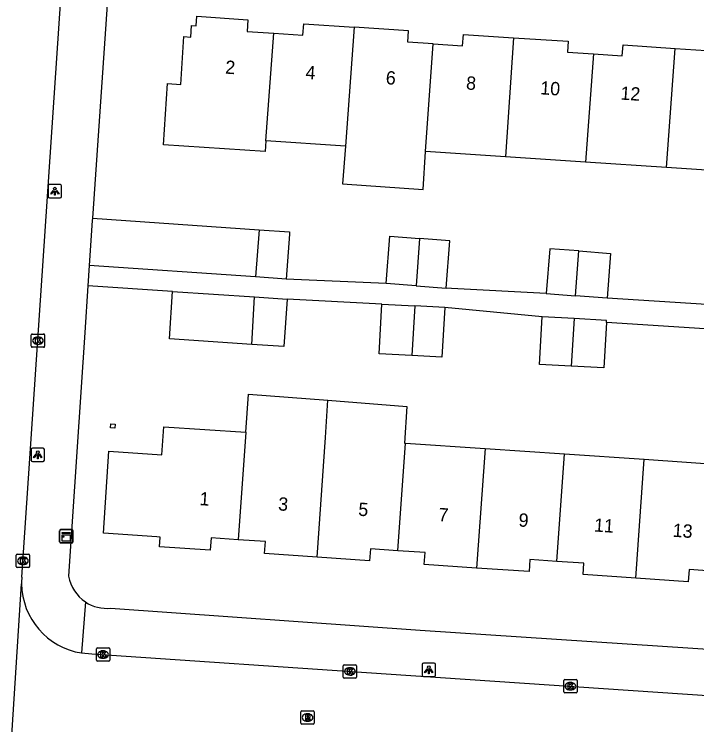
# Model space of a CAD drawing. Extents: x 161848 to 162726, y 385382 to 386521.
# Drawn here: x 162231 to 162282.3, y 385539.3 to 385592.8 of the extents above; entities that cross this region are included whole.
import ezdxf

# ---------------------------------------------------------------- set-up
doc = ezdxf.new("R2010")
doc.units = 0
for name, color, linetype in [('IMGEO_Kast', 7, 'Continuous'), ('IMGEO_Kolk', 7, 'Continuous'), ('IMGEO_Lichtpunt', 7, 'Continuous'), ('IMGEO_Pand', 7, 'Continuous'), ('IMGEO_Pand_nummerreeks', 7, 'Continuous'), ('IMGEO_Rijbaan_lokaal_open', 7, 'Continuous'), ('IMGEO_Rioolput', 7, 'Continuous'), ('IMGEO_Voetpad_open', 7, 'Continuous')]:
    doc.layers.add(name, color=color, linetype=linetype)

msp = doc.modelspace()

# ---------------------------------------------------------------- linework, layer by layer
at = {"layer": 'IMGEO_Kast'}
for p, q in [((162234.404, 385553.098), (162234.404, 385553.939)), ((162234.404, 385553.939), (162234.404, 385553.098)), ((162234.479, 385554.023), (162235.32, 385554.023)), ((162235.32, 385554.023), (162234.479, 385554.023)), ((162235.404, 385553.948), (162235.404, 385553.107)), ((162235.404, 385553.107), (162235.404, 385553.948)), ((162235.329, 385553.023), (162234.488, 385553.023)), ((162234.488, 385553.023), (162235.329, 385553.023))]:
    msp.add_line(p, q, dxfattribs=at)
for points in [[(162234.599, 385553.813), (162235.199, 385553.813), (162235.199, 385553.728), (162234.599, 385553.728), (162234.599, 385553.813)], [(162234.599, 385553.638), (162235.199, 385553.638), (162235.199, 385553.149), (162234.599, 385553.149), (162234.599, 385553.638)]]:
    msp.add_lwpolyline(points, dxfattribs=at)
msp.add_circle((162234.683, 385553.487), 0.0377, dxfattribs=at)
for centre, start, end in [((162234.482, 385553.945), 92.4484, 184.2845), ((162234.482, 385553.945), 92.4484, 184.2845), ((162235.326, 385553.945), 2.4484, 94.2845), ((162235.326, 385553.945), 2.4484, 94.2845), ((162234.482, 385553.101), 182.4484, 274.2845), ((162234.482, 385553.101), 182.4484, 274.2845), ((162235.326, 385553.101), 272.4484, 4.2845), ((162235.326, 385553.101), 272.4484, 4.2845)]:
    msp.add_arc(centre, 0.0779, start, end, dxfattribs=at)
at = {"layer": 'IMGEO_Kolk'}
for p, q in [((162232.273, 385567.807), (162232.273, 385568.659)), ((162232.348, 385568.733), (162233.2, 385568.733)), ((162232.761, 385568.513), (162232.786, 385568.513)), ((162233.274, 385568.659), (162233.274, 385567.807)), ((162232.784, 385567.953), (162232.759, 385567.953)), ((162233.2, 385567.733), (162232.348, 385567.733)), ((162231.144, 385551.25), (162231.144, 385552.102)), ((162231.219, 385552.176), (162232.071, 385552.176)), ((162231.632, 385551.956), (162231.657, 385551.956)), ((162232.145, 385552.102), (162232.145, 385551.25)), ((162231.655, 385551.396), (162231.63, 385551.396)), ((162232.071, 385551.176), (162231.219, 385551.176)), ((162237.169, 385544.202), (162237.169, 385545.054)), ((162237.244, 385545.128), (162238.096, 385545.128)), ((162238.17, 385545.054), (162238.17, 385544.202)), ((162237.657, 385544.908), (162237.682, 385544.908)), ((162238.096, 385544.128), (162237.244, 385544.128)), ((162237.68, 385544.348), (162237.655, 385544.348)), ((162255.732, 385542.936), (162255.732, 385543.788)), ((162255.807, 385543.862), (162256.659, 385543.862)), ((162256.22, 385543.642), (162256.245, 385543.642)), ((162256.733, 385543.788), (162256.733, 385542.936)), ((162256.659, 385542.862), (162255.807, 385542.862)), ((162256.243, 385543.082), (162256.218, 385543.082)), ((162272.313, 385541.823), (162272.313, 385542.675)), ((162272.388, 385542.749), (162273.24, 385542.749)), ((162272.801, 385542.529), (162272.826, 385542.529)), ((162273.314, 385542.675), (162273.314, 385541.823)), ((162272.824, 385541.969), (162272.799, 385541.969)), ((162273.24, 385541.749), (162272.388, 385541.749))]:
    msp.add_line(p, q, dxfattribs=at)
for points in [[(162232.273, 385567.807), (162232.273, 385568.659)], [(162232.348, 385568.733), (162233.2, 385568.733)], [(162233.274, 385568.659), (162233.274, 385567.807)], [(162232.594, 385568.433), (162232.717, 385568.433), (162232.717, 385568.282), (162232.847, 385568.433), (162233.011, 385568.433), (162232.865, 385568.282), (162233.018, 385568.033), (162232.866, 385568.033), (162232.781, 385568.197), (162232.717, 385568.13), (162232.717, 385568.033), (162232.594, 385568.033), (162232.594, 385568.433)], [(162233.2, 385567.733), (162232.348, 385567.733)], [(162231.144, 385551.25), (162231.144, 385552.102)], [(162231.219, 385552.176), (162232.071, 385552.176)], [(162232.145, 385552.102), (162232.145, 385551.25)], [(162231.465, 385551.876), (162231.588, 385551.876), (162231.588, 385551.725), (162231.718, 385551.876), (162231.882, 385551.876), (162231.736, 385551.725), (162231.889, 385551.476), (162231.737, 385551.476), (162231.652, 385551.64), (162231.588, 385551.573), (162231.588, 385551.476), (162231.465, 385551.476), (162231.465, 385551.876)], [(162232.071, 385551.176), (162231.219, 385551.176)], [(162237.169, 385544.202), (162237.169, 385545.054)], [(162237.244, 385545.128), (162238.096, 385545.128)], [(162238.17, 385545.054), (162238.17, 385544.202)], [(162237.49, 385544.828), (162237.613, 385544.828), (162237.613, 385544.677), (162237.743, 385544.828), (162237.907, 385544.828), (162237.761, 385544.677), (162237.914, 385544.428), (162237.762, 385544.428), (162237.677, 385544.592), (162237.613, 385544.525), (162237.613, 385544.428), (162237.49, 385544.428), (162237.49, 385544.828)], [(162238.096, 385544.128), (162237.244, 385544.128)], [(162255.732, 385542.936), (162255.732, 385543.788)], [(162255.807, 385543.862), (162256.659, 385543.862)], [(162256.053, 385543.562), (162256.176, 385543.562), (162256.176, 385543.411), (162256.306, 385543.562), (162256.47, 385543.562), (162256.324, 385543.411), (162256.477, 385543.162), (162256.325, 385543.162), (162256.24, 385543.326), (162256.176, 385543.259), (162256.176, 385543.162), (162256.053, 385543.162), (162256.053, 385543.562)], [(162256.733, 385543.788), (162256.733, 385542.936)], [(162256.659, 385542.862), (162255.807, 385542.862)], [(162272.313, 385541.823), (162272.313, 385542.675)], [(162272.388, 385542.749), (162273.24, 385542.749)], [(162272.634, 385542.449), (162272.757, 385542.449), (162272.757, 385542.298), (162272.887, 385542.449), (162273.051, 385542.449), (162272.905, 385542.298), (162273.058, 385542.049), (162272.906, 385542.049), (162272.821, 385542.213), (162272.757, 385542.146), (162272.757, 385542.049), (162272.634, 385542.049), (162272.634, 385542.449)], [(162273.314, 385542.675), (162273.314, 385541.823)], [(162273.24, 385541.749), (162272.388, 385541.749)]]:
    msp.add_lwpolyline(points, dxfattribs=at)
for centre, start, end in [((162232.35, 385568.657), 91.552, 178.448), ((162232.35, 385568.657), 91.552, 178.448), ((162233.198, 385568.657), 1.552, 88.448), ((162233.198, 385568.657), 1.552, 88.448), ((162232.35, 385567.809), 181.552, 268.448), ((162232.35, 385567.809), 181.552, 268.448), ((162233.198, 385567.809), 271.552, 358.448), ((162233.198, 385567.809), 271.552, 358.448), ((162231.221, 385552.1), 91.552, 178.448), ((162231.221, 385552.1), 91.552, 178.448), ((162232.069, 385552.1), 1.552, 88.448), ((162232.069, 385552.1), 1.552, 88.448), ((162231.221, 385551.252), 181.552, 268.448), ((162231.221, 385551.252), 181.552, 268.448), ((162232.069, 385551.252), 271.552, 358.448), ((162232.069, 385551.252), 271.552, 358.448), ((162237.246, 385545.052), 91.552, 178.448), ((162237.246, 385545.052), 91.552, 178.448), ((162238.094, 385545.052), 1.552, 88.448), ((162238.094, 385545.052), 1.552, 88.448), ((162237.246, 385544.204), 181.552, 268.448), ((162237.246, 385544.204), 181.552, 268.448), ((162238.094, 385544.204), 271.552, 358.448), ((162238.094, 385544.204), 271.552, 358.448), ((162255.809, 385543.786), 91.552, 178.448), ((162255.809, 385543.786), 91.552, 178.448), ((162256.657, 385543.786), 1.552, 88.448), ((162256.657, 385543.786), 1.552, 88.448), ((162255.809, 385542.938), 181.552, 268.448), ((162255.809, 385542.938), 181.552, 268.448), ((162256.657, 385542.938), 271.552, 358.448), ((162256.657, 385542.938), 271.552, 358.448), ((162272.39, 385542.673), 91.552, 178.448), ((162272.39, 385542.673), 91.552, 178.448), ((162273.238, 385542.673), 1.552, 88.448), ((162273.238, 385542.673), 1.552, 88.448), ((162272.39, 385541.825), 181.552, 268.448), ((162272.39, 385541.825), 181.552, 268.448), ((162273.238, 385541.825), 271.552, 358.448), ((162273.238, 385541.825), 271.552, 358.448)]:
    msp.add_arc(centre, 0.0765, start, end, dxfattribs=at)
for centre, major_axis, ratio, start_param, end_param in [((162232.76, 385568.233), (-0.387, 0.002), 0.722429, 4.712389, 7.853982), ((162232.785, 385568.233), (-0.39, 0.002), 0.717154, 1.570796, 4.712389), ((162231.631, 385551.676), (-0.387, 0.002), 0.722429, 4.712389, 7.853982), ((162231.656, 385551.676), (-0.39, 0.002), 0.717154, 1.570796, 4.712389), ((162237.656, 385544.628), (-0.387, 0.002), 0.722429, 4.712389, 7.853982), ((162237.681, 385544.628), (-0.39, 0.002), 0.717154, 1.570796, 4.712389), ((162256.219, 385543.362), (-0.387, 0.002), 0.722429, 4.712389, 7.853982), ((162256.244, 385543.362), (-0.39, 0.002), 0.717154, 1.570796, 4.712389), ((162272.8, 385542.249), (-0.387, 0.002), 0.722429, 4.712389, 7.853982), ((162272.825, 385542.249), (-0.39, 0.002), 0.717154, 1.570796, 4.712389)]:
    msp.add_ellipse(centre, major_axis=major_axis, ratio=ratio, start_param=start_param, end_param=end_param, dxfattribs=at)
at = {"layer": 'IMGEO_Lichtpunt'}
for p, q in [((162233.543, 385579.868), (162233.543, 385579.061)), ((162233.543, 385579.868), (162233.543, 385579.061)), ((162234.445, 385579.963), (162233.637, 385579.963)), ((162234.445, 385579.963), (162233.637, 385579.963)), ((162234.539, 385579.061), (162234.539, 385579.868)), ((162234.539, 385579.061), (162234.539, 385579.868)), ((162233.637, 385578.967), (162234.445, 385578.967)), ((162233.637, 385578.967), (162234.445, 385578.967)), ((162232.256, 385560.057), (162232.256, 385559.25)), ((162232.256, 385560.057), (162232.256, 385559.25)), ((162233.158, 385560.152), (162232.35, 385560.152)), ((162233.158, 385560.152), (162232.35, 385560.152)), ((162233.252, 385559.25), (162233.252, 385560.057)), ((162233.252, 385559.25), (162233.252, 385560.057)), ((162232.35, 385559.156), (162233.158, 385559.156)), ((162232.35, 385559.156), (162233.158, 385559.156)), ((162262.567, 385543.977), (162261.759, 385543.977)), ((162262.567, 385543.977), (162261.759, 385543.977)), ((162261.665, 385543.882), (162261.665, 385543.075)), ((162261.665, 385543.882), (162261.665, 385543.075)), ((162262.661, 385543.075), (162262.661, 385543.882)), ((162262.661, 385543.075), (162262.661, 385543.882)), ((162261.759, 385542.981), (162262.567, 385542.981)), ((162261.759, 385542.981), (162262.567, 385542.981))]:
    msp.add_line(p, q, dxfattribs=at)
for points in [[(162233.917, 385579.532), (162233.956, 385579.504), (162233.768, 385579.242), (162233.73, 385579.269), (162233.917, 385579.532)], [(162234.019, 385579.484), (162234.066, 385579.484), (162234.066, 385579.162), (162234.019, 385579.162), (162234.019, 385579.484)], [(162234.129, 385579.504), (162234.167, 385579.531), (162234.354, 385579.269), (162234.315, 385579.241), (162234.129, 385579.504)], [(162232.63, 385559.721), (162232.669, 385559.693), (162232.481, 385559.431), (162232.443, 385559.458), (162232.63, 385559.721)], [(162232.732, 385559.673), (162232.779, 385559.673), (162232.779, 385559.351), (162232.732, 385559.351), (162232.732, 385559.673)], [(162232.842, 385559.693), (162232.88, 385559.72), (162233.067, 385559.458), (162233.028, 385559.43), (162232.842, 385559.693)], [(162262.039, 385543.546), (162262.078, 385543.518), (162261.89, 385543.256), (162261.852, 385543.283), (162262.039, 385543.546)], [(162262.141, 385543.498), (162262.188, 385543.498), (162262.188, 385543.176), (162262.141, 385543.176), (162262.141, 385543.498)], [(162262.251, 385543.518), (162262.289, 385543.545), (162262.476, 385543.283), (162262.437, 385543.255), (162262.251, 385543.518)]]:
    msp.add_lwpolyline(points, dxfattribs=at)
for centre in [(162234.042, 385579.666), (162232.755, 385559.855), (162262.164, 385543.68)]:
    msp.add_circle(centre, 0.0994, dxfattribs=at)
for centre, start, end in [((162233.637, 385579.868), 90, 180), ((162233.637, 385579.868), 90, 180), ((162234.445, 385579.868), 0, 90), ((162234.445, 385579.868), 0, 90), ((162233.637, 385579.061), 180, 270), ((162233.637, 385579.061), 180, 270), ((162234.445, 385579.061), 270, 0), ((162234.445, 385579.061), 270, 360), ((162232.35, 385560.057), 90, 180), ((162232.35, 385560.057), 90, 180), ((162233.158, 385560.057), 0, 90), ((162233.158, 385560.057), 0, 90), ((162232.35, 385559.25), 180, 270), ((162232.35, 385559.25), 180, 270), ((162233.158, 385559.25), 270, 0), ((162233.158, 385559.25), 270, 360), ((162261.759, 385543.882), 90, 180), ((162261.759, 385543.882), 90, 180), ((162262.567, 385543.882), 0, 90), ((162262.567, 385543.882), 0, 90), ((162261.759, 385543.075), 180, 270), ((162261.759, 385543.075), 180, 270), ((162262.567, 385543.075), 270, 0), ((162262.567, 385543.075), 270, 360)]:
    msp.add_arc(centre, 0.0946, start, end, dxfattribs=at)
at = {"layer": 'IMGEO_Pand'}
for points in [[(162249.909, 385583.247), (162249.849, 385582.448), (162242.219, 385582.952), (162242.524, 385587.565), (162243.512, 385587.499), (162243.75, 385591.092), (162244.259, 385591.058), (162244.316, 385591.926), (162244.668, 385591.902), (162244.715, 385592.62), (162248.567, 385592.365), (162248.509, 385591.489), (162250.518, 385591.356)], [(162250.518, 385591.356), (162252.7, 385591.212), (162252.756, 385592.06), (162256.56, 385591.808)], [(162256.56, 385591.808), (162255.897, 385582.851)], [(162262.499, 385590.556), (162260.586, 385590.683), (162260.643, 385591.538), (162256.56, 385591.808)], [(162249.909, 385583.247), (162250.518, 385591.356)], [(162262.499, 385590.556), (162264.71, 385590.41), (162264.766, 385591.264), (162268.526, 385591.015)], [(162268.526, 385591.015), (162267.932, 385582.055)], [(162268.526, 385591.015), (162272.649, 385590.742), (162272.595, 385589.925), (162274.544, 385589.796)], [(162261.928, 385582.452), (162262.499, 385590.556)], [(162274.544, 385589.796), (162276.717, 385589.652), (162276.771, 385590.465), (162280.682, 385590.206)], [(162280.038, 385581.255), (162280.682, 385590.206)], [(162280.682, 385590.206), (162284.582, 385589.948), (162284.526, 385589.098), (162286.584, 385588.962)], [(162274.544, 385589.796), (162273.943, 385581.658)], [(162255.897, 385582.851), (162249.909, 385583.247)], [(162255.897, 385582.851), (162255.667, 385580.014), (162261.731, 385579.608), (162261.928, 385582.452)], [(162267.932, 385582.055), (162261.928, 385582.452)], [(162273.943, 385581.658), (162267.932, 385582.055)], [(162280.038, 385581.255), (162273.943, 385581.658)], [(162286.039, 385580.858), (162280.038, 385581.255)], [(162236.867, 385577.443), (162236.854, 385577.259), (162236.623, 385573.887)], [(162236.867, 385577.443), (162249.409, 385576.578)], [(162249.409, 385576.578), (162249.142, 385573.023)], [(162249.409, 385576.578), (162251.69, 385576.42), (162251.677, 385576.237), (162251.443, 385572.864)], [(162258.955, 385572.537), (162259.226, 385576.078), (162261.467, 385575.906)], [(162261.467, 385575.906), (162261.217, 385572.364)], [(162263.474, 385572.191), (162263.745, 385575.731), (162261.467, 385575.906)], [(162273.449, 385574.979), (162271.258, 385575.147), (162271, 385571.777)], [(162273.201, 385571.608), (162273.449, 385574.979)], [(162273.449, 385574.979), (162275.823, 385574.797), (162275.565, 385571.428)], [(162249.142, 385573.023), (162236.623, 385573.887)], [(162251.443, 385572.864), (162249.142, 385573.023)], [(162261.217, 385572.364), (162258.955, 385572.537)], [(162261.217, 385572.364), (162263.474, 385572.191)], [(162248.852, 385567.952), (162242.662, 385568.363), (162242.899, 385571.935)], [(162242.899, 385571.935), (162249.056, 385571.526)], [(162271, 385571.777), (162273.201, 385571.608)], [(162248.852, 385567.952), (162249.056, 385571.526)], [(162251.508, 385571.363), (162251.271, 385567.791), (162248.852, 385567.952)], [(162249.056, 385571.526), (162251.508, 385571.363)], [(162275.565, 385571.428), (162273.201, 385571.608)], [(162260.898, 385567.114), (162258.436, 385567.25), (162258.642, 385570.986)], [(162258.642, 385570.986), (162261.125, 385570.862)], [(162261.125, 385570.862), (162260.898, 385567.114)], [(162263.364, 385570.738), (162263.156, 385566.989), (162260.898, 385567.114)], [(162263.364, 385570.738), (162261.125, 385570.862)], [(162272.875, 385566.313), (162270.488, 385566.446), (162270.686, 385570.021)], [(162273.093, 385569.888), (162270.686, 385570.021)], [(162273.093, 385569.888), (162272.875, 385566.313)], [(162275.525, 385569.596), (162275.335, 385566.177), (162272.875, 385566.313)], [(162275.525, 385569.596), (162275.534, 385569.753), (162273.093, 385569.888)], [(162248.408, 385561.348), (162248.612, 385564.215), (162254.565, 385563.752)], [(162253.762, 385551.948), (162254.404, 385560.94), (162254.565, 385563.752)], [(162254.565, 385563.752), (162260.523, 385563.289), (162260.34, 385560.537), (162260.407, 385560.532)], [(162247.831, 385553.258), (162245.79, 385553.397), (162245.727, 385552.47), (162241.903, 385552.73), (162241.952, 385553.453), (162241.7, 385553.469), (162237.697, 385553.753), (162238.104, 385559.923), (162242.094, 385559.652), (162242.249, 385561.76), (162248.408, 385561.348)], [(162238.567, 385561.964), (162238.549, 385561.664), (162238.238, 385561.683), (162238.257, 385561.983), (162238.567, 385561.964)], [(162248.408, 385561.348), (162247.831, 385553.258)], [(162259.829, 385552.437), (162260.407, 385560.532)], [(162260.407, 385560.532), (162266.402, 385560.125)], [(162266.402, 385560.125), (162265.76, 385551.133)], [(162266.402, 385560.125), (162272.372, 385559.719)], [(162271.795, 385551.637), (162272.372, 385559.719)], [(162272.372, 385559.719), (162278.364, 385559.312)], [(162277.726, 385550.373), (162278.364, 385559.312)], [(162278.364, 385559.312), (162284.381, 385558.904)], [(162253.762, 385551.948), (162249.809, 385552.217), (162249.871, 385553.119), (162247.831, 385553.258)], [(162259.829, 385552.437), (162257.776, 385552.577), (162257.715, 385551.68), (162253.762, 385551.948)], [(162265.76, 385551.133), (162261.82, 385551.401), (162261.881, 385552.298), (162259.829, 385552.437)], [(162271.795, 385551.637), (162269.762, 385551.776), (162269.7, 385550.865), (162265.76, 385551.133)], [(162277.726, 385550.373), (162273.77, 385550.642), (162273.828, 385551.499), (162271.795, 385551.637)], [(162283.808, 385550.876), (162281.743, 385551.016), (162281.681, 385550.105), (162277.726, 385550.373)]]:
    msp.add_lwpolyline(points, dxfattribs=at)
at = {"layer": 'IMGEO_Rijbaan_lokaal_open'}
for points in [[(162231.56, 385550.443), (162234.498, 385593.962)], [(162230.36, 385531.483), (162231.543, 385549.956)], [(162236.038, 385544.747), (162236.818, 385544.681), (162258.97, 385543.171), (162306.143, 385540.007)]]:
    msp.add_lwpolyline(points, dxfattribs=at)
for centre, radius, start, end in [((162236.928, 385550.012), 5.386, 175.4078, 180.5937), ((162236.875, 385550.013), 5.332, 180.6132, 260.9706)]:
    msp.add_arc(centre, radius, start, end, dxfattribs=at)
at = {"layer": 'IMGEO_Rioolput'}
for p, q in [((162252.546, 385539.467), (162252.546, 385540.319)), ((162252.621, 385540.393), (162253.473, 385540.393)), ((162253.034, 385540.173), (162253.059, 385540.173)), ((162253.547, 385540.319), (162253.547, 385539.467)), ((162253.473, 385539.393), (162252.621, 385539.393)), ((162253.057, 385539.613), (162253.032, 385539.613))]:
    msp.add_line(p, q, dxfattribs=at)
for points in [[(162252.546, 385539.467), (162252.546, 385540.319)], [(162252.621, 385540.393), (162253.473, 385540.393)], [(162253.547, 385540.319), (162253.547, 385539.467)], [(162253.135, 385540.091), (162252.883, 385540.093), (162252.883, 385539.693)], [(162252.883, 385539.693), (162253.007, 385539.693), (162253.007, 385539.855), (162253.018, 385539.855)], [(162253.061, 385540.012), (162253.007, 385540.012), (162253.007, 385539.931)], [(162253.007, 385539.931), (162253.059, 385539.931)], [(162253.065, 385539.826), (162253.136, 385539.693), (162253.276, 385539.693), (162253.211, 385539.819)], [(162253.473, 385539.393), (162252.621, 385539.393)]]:
    msp.add_lwpolyline(points, dxfattribs=at)
for centre, radius, start, end in [((162252.623, 385540.317), 0.0765, 91.552, 178.448), ((162252.623, 385540.317), 0.0765, 91.552, 178.448), ((162253.471, 385540.317), 0.0765, 1.552, 88.448), ((162253.471, 385540.317), 0.0765, 1.552, 88.448), ((162253.017, 385539.802), 0.0533, 26.0293, 88.6989), ((162253.043, 385540.12), 0.19, 274.7715, 282.9687), ((162253.067, 385539.916), 0.0964, 77.0061, 93.1865), ((162253.081, 385539.973), 0.0378, 276.6634, 79.6772), ((162253.134, 385539.981), 0.109, 350.3612, 89.416), ((162253.132, 385539.981), 0.112, 277.5842, 350.9817), ((162253.116, 385539.766), 0.108, 29.5134, 73.7905), ((162252.623, 385539.469), 0.0765, 181.552, 268.448), ((162252.623, 385539.469), 0.0765, 181.552, 268.448), ((162253.471, 385539.469), 0.0765, 271.552, 358.448), ((162253.471, 385539.469), 0.0765, 271.552, 358.448)]:
    msp.add_arc(centre, radius, start, end, dxfattribs=at)
for centre, major_axis, ratio, start_param, end_param in [((162253.033, 385539.893), (-0.387, 0.002), 0.722429, 4.712389, 7.853982), ((162253.058, 385539.893), (-0.39, 0.002), 0.717154, 1.570796, 4.712389)]:
    msp.add_ellipse(centre, major_axis=major_axis, ratio=ratio, start_param=start_param, end_param=end_param, dxfattribs=at)
at = {"layer": 'IMGEO_Voetpad_open'}
for points in [[(162237.991, 385593.891), (162236.867, 385577.443)], [(162236.623, 385573.887), (162236.521, 385572.359)], [(162258.955, 385572.537), (162251.443, 385572.864)], [(162236.521, 385572.359), (162236.288, 385568.85), (162235.071, 385550.525)], [(162242.899, 385571.935), (162236.521, 385572.359)], [(162271, 385571.777), (162263.883, 385572.16), (162263.474, 385572.191)], [(162258.642, 385570.986), (162251.508, 385571.363)], [(162283.04, 385570.943), (162275.565, 385571.428)], [(162270.686, 385570.021), (162263.364, 385570.738)], [(162282.923, 385569.125), (162275.525, 385569.596)], [(162236.345, 385548.583), (162236.038, 385544.747)], [(162238.237, 385548.11), (162261.502, 385546.47), (162307.85, 385543.401)]]:
    msp.add_lwpolyline(points, dxfattribs=at)
for centre, radius, start, end in [((162237.969, 385551.037), 2.943, 190.0214, 236.5103), ((162237.963, 385551.034), 2.937, 236.5703, 275.3572)]:
    msp.add_arc(centre, radius, start, end, dxfattribs=at)

# ---------------------------------------------------------------- texts
at = {"layer": 'IMGEO_Pand_nummerreeks'}
for s, rotation, p in [('2', 356.2471, (162246.832, 385588.312)), ('4', 356.2455, (162252.87, 385587.916)), ('6', 356.2471, (162258.906, 385587.52)), ('8', 356.2455, (162264.946, 385587.124)), ('10', 356.2455, (162270.523, 385586.757)), ('12', 356.2455, (162276.553, 385586.361)), ('1', 356.1773, (162244.899, 385555.868)), ('3', 356.1784, (162250.811, 385555.473)), ('5', 356.1784, (162256.837, 385555.07)), ('7', 356.1773, (162262.864, 385554.667)), ('9', 356.1773, (162268.89, 385554.265)), ('11', 356.1773, (162274.571, 385553.885)), ('13', 356.1773, (162280.483, 385553.49))]:
    msp.add_text(s, height=1, rotation=rotation, dxfattribs=at).set_placement(p)

doc.saveas('drawing.dxf')
